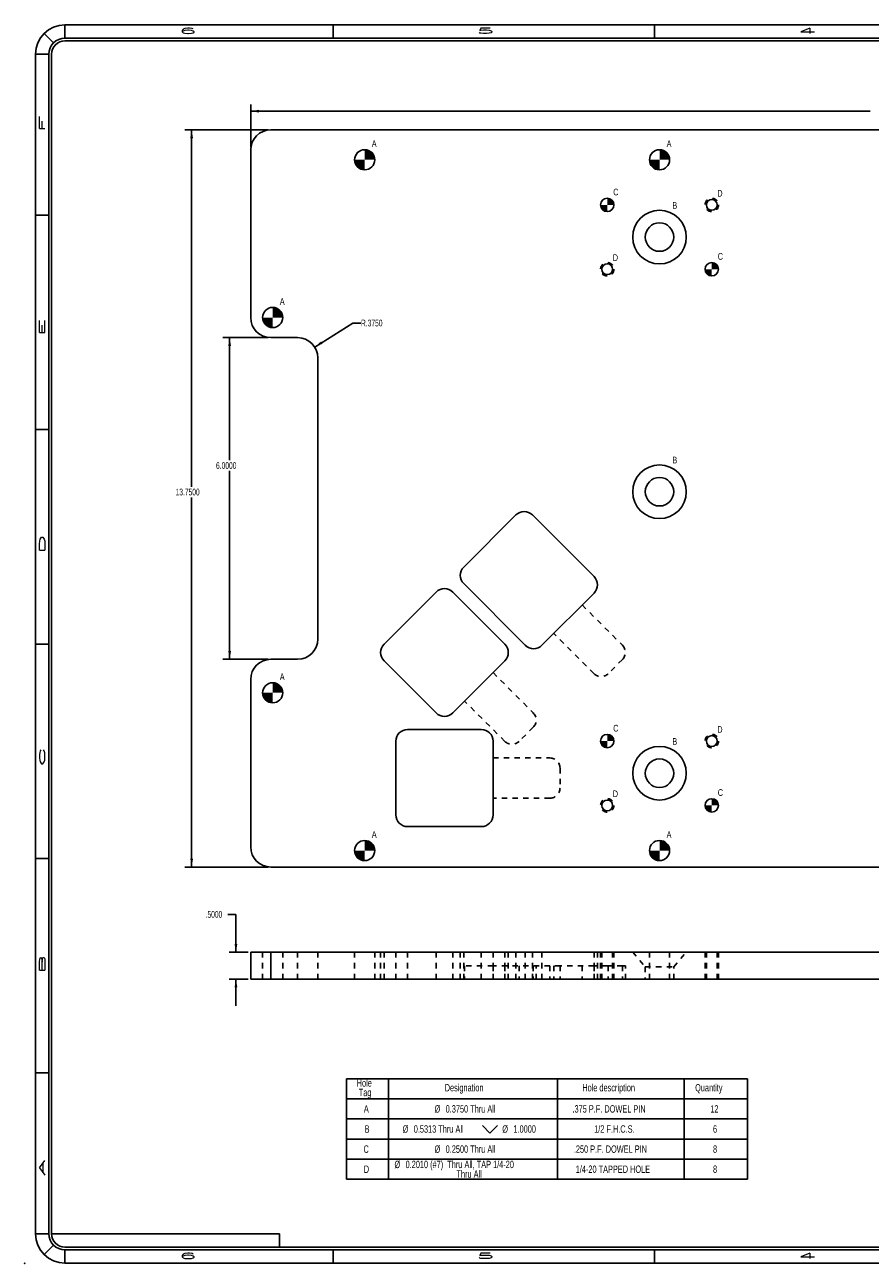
# Model space of a CAD drawing. Header units: inches. Extents: x 1907 to 2452, y -210 to -54.
# Tile 695 of 1056: x 2104 to 2120, y -155 to -132. Entities that reach past the tile are written whole.
import ezdxf

# ---------------------------------------------------------------- set-up
doc = ezdxf.new("R2010")
doc.units = ezdxf.units.IN
doc.header["$LTSCALE"] = 0.5
doc.header["$MEASUREMENT"] = 0
doc.linetypes.add('HIDDEN', pattern=[0.225, 0.15, -0.075])
for name, color, linetype in [('SID-M-D', 42, 'Continuous'), ('SID-M-F', 202, 'Continuous'), ('SID-M-H', 4, 'HIDDEN'), ('SID-M-S', 105, 'Continuous')]:
    doc.layers.add(name, color=color, linetype=linetype)
doc.styles.add('R', font='ROMAND.SHX')
doc.styles.add('SLDTEXTSTYLE0', font='TXT', dxfattribs={"width": 0.595745})

# ---------------------------------------------------------------- blocks, each defined once
blk = doc.blocks.new('*U9')
at = {"layer": 'SID-M-D'}
blk.add_point((-34.75, -0.55), dxfattribs=at)
at = {"layer": 'SID-M-S'}
for p, q in [((0, 22.55), (-34, 22.55)), ((-34, 22.3), (-34, 22.55)), ((-29, 22.55), (-29, 22.3)), ((-23, 22.55), (-23, 22.3)), ((-34.212, 22.212), (-34.389, 22.389)), ((0, 22.3), (-34, 22.3)), ((0, 22.25), (-34, 22.25)), ((-34.3, 22), (-34.55, 22)), ((-34.55, 22), (-34.55, 0)), ((-34.3, 22), (-34.3, 0)), ((-34.25, 22), (-34.25, 0)), ((-34.55, 19), (-34.3, 19)), ((-34.55, 15), (-34.3, 15)), ((-34.55, 11), (-34.3, 11)), ((-34.55, 7), (-34.3, 7)), ((-34.55, 3), (-34.3, 3)), ((-34.3, 0), (-34.55, 0)), ((-34.212, -0.212), (-34.389, -0.389)), ((-34.25, 0), (-30, 0)), ((-30, 0), (-30, -0.25)), ((-34, -0.25), (0, -0.25)), ((-34, -0.3), (0, -0.3)), ((-34, -0.3), (-34, -0.55)), ((-29, -0.3), (-29, -0.55)), ((-23, -0.3), (-23, -0.55)), ((-34, -0.55), (0, -0.55))]:
    blk.add_line(p, q, dxfattribs=at)
for centre, radius, start, end in [((-34, 22), 0.55, 90, 180), ((-34, 22), 0.3, 90, 180), ((-34, 22), 0.25, 90, 180), ((-34, 0), 0.55, 180, 270), ((-34, 0), 0.3, 180, 270), ((-34, 0), 0.25, 180, 270)]:
    blk.add_arc(centre, radius, start, end, dxfattribs=at)
at = {"layer": 'SID-M-D', "style": 'R', "width": 4}
for s, p in [('6', (-31.882, 22.386)), ('5', (-26.327, 22.386)), ('4', (-20.327, 22.386)), ('6', (-31.882, -0.464)), ('5', (-26.327, -0.464)), ('4', (-20.327, -0.464))]:
    blk.add_text(s, height=0.1, dxfattribs=at).set_placement(p)
for s, p in [('F', (-34.374, 20.547)), ('E', (-34.374, 16.743)), ('D', (-34.374, 12.681)), ('C', (-34.374, 8.715)), ('B', (-34.374, 4.846)), ('A', (-34.374, 1.074))]:
    blk.add_text(s, height=0.1, rotation=90, dxfattribs=at).set_placement(p)
blk = doc.blocks.new('SW_SYMBOL_HOLE_SINK')
at = {"layer": 'SID-M-D', "color": 0}
for p, q in [((0, 34.4), (31.5, 3)), ((31.5, 3), (63, 34.4))]:
    blk.add_line(p, q, dxfattribs=at)

msp = doc.modelspace()

# ---------------------------------------------------------------- hatches: boundary and pattern name
at = {"layer": 'SID-M-F'}
h = msp.add_hatch(color=256, dxfattribs=at)
edge = h.paths.add_edge_path(flags=0)
edge.add_arc((2110.27075, -134.75664), 0.1875, 0, 90)
edge.add_line((2110.27075, -134.56914), (2110.27075, -134.75664))
edge.add_line((2110.27075, -134.75664), (2110.45825, -134.75664))
h = msp.add_hatch(color=256, dxfattribs=at)
edge = h.paths.add_edge_path(flags=0)
edge.add_arc((2115.77075, -134.75664), 0.1875, 0, 90)
edge.add_line((2115.77075, -134.56914), (2115.77075, -134.75664))
edge.add_line((2115.77075, -134.75664), (2115.95825, -134.75664))
h = msp.add_hatch(color=256, dxfattribs=at)
edge = h.paths.add_edge_path(flags=0)
edge.add_arc((2110.27075, -134.75664), 0.1875, 180, 270)
edge.add_line((2110.27075, -134.94414), (2110.27075, -134.75664))
edge.add_line((2110.27075, -134.75664), (2110.08325, -134.75664))
h = msp.add_hatch(color=256, dxfattribs=at)
edge = h.paths.add_edge_path(flags=0)
edge.add_arc((2115.77075, -134.75664), 0.1875, 180, 270)
edge.add_line((2115.77075, -134.94414), (2115.77075, -134.75664))
edge.add_line((2115.77075, -134.75664), (2115.58325, -134.75664))
h = msp.add_hatch(color=256, dxfattribs=at)
edge = h.paths.add_edge_path(flags=0)
edge.add_arc((2114.79575, -135.59914), 0.125, 0, 90)
edge.add_line((2114.79575, -135.47414), (2114.79575, -135.59914))
edge.add_line((2114.79575, -135.59914), (2114.92075, -135.59914))
h = msp.add_hatch(color=256, dxfattribs=at)
edge = h.paths.add_edge_path(flags=0)
edge.add_arc((2114.79575, -135.59914), 0.125, 180, 270)
edge.add_line((2114.79575, -135.72414), (2114.79575, -135.59914))
edge.add_line((2114.79575, -135.59914), (2114.67075, -135.59914))
h = msp.add_hatch(color=256, dxfattribs=at)
edge = h.paths.add_edge_path(flags=0)
edge.add_arc((2116.74575, -136.79914), 0.125, 0, 90)
edge.add_line((2116.74575, -136.67414), (2116.74575, -136.79914))
edge.add_line((2116.74575, -136.79914), (2116.87075, -136.79914))
h = msp.add_hatch(color=256, dxfattribs=at)
edge = h.paths.add_edge_path(flags=0)
edge.add_arc((2116.74575, -136.79914), 0.125, 180, 270)
edge.add_line((2116.74575, -136.92414), (2116.74575, -136.79914))
edge.add_line((2116.74575, -136.79914), (2116.62075, -136.79914))
h = msp.add_hatch(color=256, dxfattribs=at)
edge = h.paths.add_edge_path(flags=0)
edge.add_arc((2108.55463, -137.69914), 0.1875, 0, 90)
edge.add_line((2108.55463, -137.51164), (2108.55463, -137.69914))
edge.add_line((2108.55463, -137.69914), (2108.74213, -137.69914))
h = msp.add_hatch(color=256, dxfattribs=at)
edge = h.paths.add_edge_path(flags=0)
edge.add_arc((2108.55463, -137.69914), 0.1875, 180, 270)
edge.add_line((2108.55463, -137.88664), (2108.55463, -137.69914))
edge.add_line((2108.55463, -137.69914), (2108.36713, -137.69914))
h = msp.add_hatch(color=256, dxfattribs=at)
edge = h.paths.add_edge_path(flags=0)
edge.add_arc((2108.55463, -144.69914), 0.1875, 0, 90)
edge.add_line((2108.55463, -144.51164), (2108.55463, -144.69914))
edge.add_line((2108.55463, -144.69914), (2108.74213, -144.69914))
h = msp.add_hatch(color=256, dxfattribs=at)
edge = h.paths.add_edge_path(flags=0)
edge.add_arc((2108.55463, -144.69914), 0.1875, 180, 270)
edge.add_line((2108.55463, -144.88664), (2108.55463, -144.69914))
edge.add_line((2108.55463, -144.69914), (2108.36713, -144.69914))
h = msp.add_hatch(color=256, dxfattribs=at)
edge = h.paths.add_edge_path(flags=0)
edge.add_arc((2114.79575, -145.59914), 0.125, 0, 90)
edge.add_line((2114.79575, -145.47414), (2114.79575, -145.59914))
edge.add_line((2114.79575, -145.59914), (2114.92075, -145.59914))
h = msp.add_hatch(color=256, dxfattribs=at)
edge = h.paths.add_edge_path(flags=0)
edge.add_arc((2114.79575, -145.59914), 0.125, 180, 270)
edge.add_line((2114.79575, -145.72414), (2114.79575, -145.59914))
edge.add_line((2114.79575, -145.59914), (2114.67075, -145.59914))
h = msp.add_hatch(color=256, dxfattribs=at)
edge = h.paths.add_edge_path(flags=0)
edge.add_arc((2116.74575, -146.79914), 0.125, 0, 90)
edge.add_line((2116.74575, -146.67414), (2116.74575, -146.79914))
edge.add_line((2116.74575, -146.79914), (2116.87075, -146.79914))
h = msp.add_hatch(color=256, dxfattribs=at)
edge = h.paths.add_edge_path(flags=0)
edge.add_arc((2116.74575, -146.79914), 0.125, 180, 270)
edge.add_line((2116.74575, -146.92414), (2116.74575, -146.79914))
edge.add_line((2116.74575, -146.79914), (2116.62075, -146.79914))
h = msp.add_hatch(color=256, dxfattribs=at)
edge = h.paths.add_edge_path(flags=0)
edge.add_arc((2110.27075, -147.64164), 0.1875, 0, 90)
edge.add_line((2110.27075, -147.45414), (2110.27075, -147.64164))
edge.add_line((2110.27075, -147.64164), (2110.45825, -147.64164))
h = msp.add_hatch(color=256, dxfattribs=at)
edge = h.paths.add_edge_path(flags=0)
edge.add_arc((2115.77075, -147.64164), 0.1875, 0, 90)
edge.add_line((2115.77075, -147.45414), (2115.77075, -147.64164))
edge.add_line((2115.77075, -147.64164), (2115.95825, -147.64164))
h = msp.add_hatch(color=256, dxfattribs=at)
edge = h.paths.add_edge_path(flags=0)
edge.add_arc((2110.27075, -147.64164), 0.1875, 180, 270)
edge.add_line((2110.27075, -147.82914), (2110.27075, -147.64164))
edge.add_line((2110.27075, -147.64164), (2110.08325, -147.64164))
h = msp.add_hatch(color=256, dxfattribs=at)
edge = h.paths.add_edge_path(flags=0)
edge.add_arc((2115.77075, -147.64164), 0.1875, 180, 270)
edge.add_line((2115.77075, -147.82914), (2115.77075, -147.64164))
edge.add_line((2115.77075, -147.64164), (2115.58325, -147.64164))

# ---------------------------------------------------------------- linework, layer by layer
at = {"color": 0, "linetype": 'Continuous', "lineweight": 0}
for centre, radius in [((2110.27075, -134.75664), 0.1875), ((2115.77075, -134.75664), 0.1875), ((2114.79575, -135.59914), 0.125), ((2116.74575, -136.79914), 0.125), ((2108.55463, -137.69914), 0.1875), ((2108.55463, -144.69914), 0.1875), ((2114.79575, -145.59914), 0.125), ((2116.74575, -146.79914), 0.125), ((2110.27075, -147.64164), 0.1875), ((2115.77075, -147.64164), 0.1875)]:
    msp.add_circle(centre, radius, dxfattribs=at)
at = {"layer": 'SID-M-D'}
for p, q in [((2108.14575, -134.52414), (2108.14575, -133.72558)), ((2108.14575, -133.85058), (2119.69805, -133.85058)), ((2108.47075, -134.19914), (2106.91839, -134.19914)), ((2107.04339, -134.19914), (2107.04339, -140.85516)), ((2109.33847, -138.24994), (2110.05211, -137.80254)), ((2110.05211, -137.80254), (2110.20211, -137.80254)), ((2108.47075, -138.07414), (2107.62705, -138.07414)), ((2107.75205, -138.07414), (2107.75205, -140.35985)), ((2107.75205, -144.07414), (2107.75205, -140.55829)), ((2107.04339, -147.94914), (2107.04339, -141.0536)), ((2108.47075, -144.07414), (2107.62705, -144.07414)), ((2108.47075, -147.94914), (2106.91839, -147.94914)), ((2107.71933, -148.832), (2107.86933, -148.832)), ((2107.86933, -148.832), (2107.86933, -149.5387)), ((2108.09575, -149.5387), (2107.74433, -149.5387)), ((2108.09575, -150.0387), (2107.74433, -150.0387)), ((2107.86933, -150.0387), (2107.86933, -150.5387))]:
    msp.add_line(p, q, dxfattribs=at)
at = {"layer": 'SID-M-D', "color": 0}
for p, q in [((2109.92989, -151.89689), (2109.92989, -152.27189)), ((2109.92989, -151.89689), (2110.71729, -151.89689)), ((2110.71729, -151.89689), (2110.71729, -152.27189)), ((2110.71729, -151.89689), (2113.8669, -151.89689)), ((2113.8669, -151.89689), (2113.8669, -152.27189)), ((2113.8669, -151.89689), (2116.2291, -151.89689)), ((2116.2291, -151.89689), (2116.2291, -152.27189)), ((2116.2291, -151.89689), (2117.41021, -151.89689)), ((2117.41021, -151.89689), (2117.41021, -152.27189)), ((2109.92989, -152.27189), (2110.71729, -152.27189)), ((2109.92989, -152.27189), (2109.92989, -152.64689)), ((2110.71729, -152.27189), (2113.8669, -152.27189)), ((2110.71729, -152.27189), (2110.71729, -152.64689)), ((2113.8669, -152.27189), (2116.2291, -152.27189)), ((2113.8669, -152.27189), (2113.8669, -152.64689)), ((2116.2291, -152.27189), (2117.41021, -152.27189)), ((2116.2291, -152.27189), (2116.2291, -152.64689)), ((2117.41021, -152.27189), (2117.41021, -152.64689)), ((2109.92989, -152.64689), (2109.92989, -153.02189)), ((2109.92989, -152.64689), (2110.71729, -152.64689)), ((2110.71729, -152.64689), (2110.71729, -153.02189)), ((2110.71729, -152.64689), (2113.8669, -152.64689)), ((2113.8669, -152.64689), (2113.8669, -153.02189)), ((2113.8669, -152.64689), (2116.2291, -152.64689)), ((2116.2291, -152.64689), (2116.2291, -153.02189)), ((2116.2291, -152.64689), (2117.41021, -152.64689)), ((2117.41021, -152.64689), (2117.41021, -153.02189)), ((2109.92989, -153.02189), (2109.92989, -153.39689)), ((2109.92989, -153.02189), (2110.71729, -153.02189)), ((2110.71729, -153.02189), (2110.71729, -153.39689)), ((2110.71729, -153.02189), (2113.8669, -153.02189)), ((2113.8669, -153.02189), (2113.8669, -153.39689)), ((2113.8669, -153.02189), (2116.2291, -153.02189)), ((2116.2291, -153.02189), (2116.2291, -153.39689)), ((2116.2291, -153.02189), (2117.41021, -153.02189)), ((2117.41021, -153.02189), (2117.41021, -153.39689)), ((2109.92989, -153.39689), (2109.92989, -153.77189)), ((2109.92989, -153.39689), (2110.71729, -153.39689)), ((2110.71729, -153.39689), (2110.71729, -153.77189)), ((2110.71729, -153.39689), (2113.8669, -153.39689)), ((2113.8669, -153.39689), (2113.8669, -153.77189)), ((2113.8669, -153.39689), (2116.2291, -153.39689)), ((2116.2291, -153.39689), (2116.2291, -153.77189)), ((2116.2291, -153.39689), (2117.41021, -153.39689)), ((2117.41021, -153.39689), (2117.41021, -153.77189)), ((2109.92989, -153.77189), (2110.71729, -153.77189)), ((2110.71729, -153.77189), (2113.8669, -153.77189)), ((2113.8669, -153.77189), (2116.2291, -153.77189)), ((2116.2291, -153.77189), (2117.41021, -153.77189))]:
    msp.add_line(p, q, dxfattribs=at)
at = {"layer": 'SID-M-D'}
for points in [[(2108.14575, -133.85058), (2108.30175, -133.87658), (2108.30175, -133.82458)], [(2107.04339, -134.19914), (2107.01739, -134.35514), (2107.06939, -134.35514)], [(2107.75205, -138.07414), (2107.72605, -138.23014), (2107.77805, -138.23014)], [(2109.33847, -138.24994), (2109.48446, -138.18911), (2109.45684, -138.14505)], [(2107.75205, -144.07414), (2107.77805, -143.91814), (2107.72605, -143.91814)], [(2107.04339, -147.94914), (2107.06939, -147.79314), (2107.01739, -147.79314)], [(2107.86933, -149.5387), (2107.89533, -149.3827), (2107.84333, -149.3827)], [(2107.86933, -150.0387), (2107.84333, -150.1947), (2107.89533, -150.1947)]]:
    msp.add_solid(points, dxfattribs=at)
at = {"layer": 'SID-M-H'}
for p, q in [((2114.32811, -143.06081), (2115.07941, -143.81212)), ((2114.54908, -144.34245), (2113.79778, -143.59114)), ((2115.07941, -144.07728), (2114.81425, -144.34245)), ((2112.66492, -144.32282), (2113.41622, -145.07412)), ((2112.88589, -145.60445), (2112.13459, -144.85315)), ((2113.41622, -145.33929), (2113.15106, -145.60445)), ((2112.66519, -145.91469), (2113.72769, -145.91469)), ((2113.91519, -146.10219), (2113.91519, -146.47719)), ((2113.72769, -146.66469), (2112.66519, -146.66469)), ((2108.36713, -149.5387), (2108.36713, -150.0387)), ((2108.52075, -150.0387), (2108.52075, -149.5387)), ((2108.52075, -149.5387), (2108.52075, -150.0387)), ((2108.52075, -150.0387), (2108.52075, -149.5387)), ((2108.74213, -150.0387), (2108.74213, -149.5387)), ((2109.02075, -150.0387), (2109.02075, -149.5387)), ((2109.02075, -150.0387), (2109.02075, -149.5387)), ((2109.39575, -150.0387), (2109.39575, -149.5387)), ((2110.08325, -149.5387), (2110.08325, -150.0387)), ((2110.45825, -150.0387), (2110.45825, -149.5387)), ((2110.56792, -149.5387), (2110.56792, -150.0387)), ((2110.63199, -150.0387), (2110.63199, -149.5387)), ((2110.63199, -150.0387), (2110.63199, -149.5387)), ((2110.85269, -150.0387), (2110.85269, -149.5387)), ((2111.07144, -150.0387), (2111.07144, -149.5387)), ((2111.07144, -150.0387), (2111.07144, -149.5387)), ((2111.60426, -150.0387), (2111.60426, -149.5387)), ((2111.60426, -150.0387), (2111.60426, -149.5387)), ((2111.91362, -150.0387), (2111.91362, -149.5387)), ((2111.91362, -150.0387), (2111.91362, -149.5387)), ((2112.05433, -149.5387), (2112.05433, -150.0387)), ((2112.11841, -150.0387), (2112.11841, -149.5387)), ((2112.11841, -150.0387), (2112.11841, -149.5387)), ((2112.44644, -150.0387), (2112.44644, -149.5387)), ((2112.44644, -150.0387), (2112.44644, -149.5387)), ((2112.66519, -150.0387), (2112.66519, -149.5387)), ((2112.88589, -150.0387), (2112.88589, -149.5387)), ((2112.88589, -150.0387), (2112.88589, -149.5387)), ((2112.94996, -150.0387), (2112.94996, -149.5387)), ((2113.09068, -150.0387), (2113.09068, -149.5387)), ((2113.26745, -150.0387), (2113.26745, -149.5387)), ((2113.40004, -150.0387), (2113.40004, -149.5387)), ((2113.57681, -150.0387), (2113.57681, -149.5387)), ((2114.54908, -150.0387), (2114.54908, -149.5387)), ((2114.54908, -150.0387), (2114.54908, -149.5387)), ((2114.61315, -150.0387), (2114.61315, -149.5387)), ((2114.67075, -149.5387), (2114.67075, -150.0387)), ((2114.67075, -149.5387), (2114.67075, -150.0387)), ((2114.69525, -149.5387), (2114.69525, -150.0387)), ((2114.89625, -150.0387), (2114.89625, -149.5387)), ((2114.92075, -150.0387), (2114.92075, -149.5387)), ((2114.92075, -150.0387), (2114.92075, -149.5387)), ((2115.27075, -149.5387), (2115.50513, -149.80831)), ((2115.58325, -149.5387), (2115.58325, -150.0387)), ((2115.95825, -150.0387), (2115.95825, -149.5387)), ((2116.03638, -149.80831), (2116.27075, -149.5387)), ((2116.62075, -149.5387), (2116.62075, -150.0387)), ((2116.64525, -149.5387), (2116.64525, -150.0387)), ((2116.84625, -150.0387), (2116.84625, -149.5387)), ((2116.87075, -150.0387), (2116.87075, -149.5387)), ((2112.66519, -149.7887), (2112.13459, -149.7887)), ((2112.13459, -149.7887), (2112.13459, -150.0387)), ((2112.66492, -149.7887), (2112.66492, -150.0387)), ((2113.72769, -149.7887), (2112.66519, -149.7887)), ((2112.88589, -149.7887), (2112.88589, -150.0387)), ((2113.15106, -149.7887), (2113.15106, -150.0387)), ((2113.41622, -149.7887), (2113.41622, -150.0387)), ((2113.41622, -149.7887), (2113.41622, -150.0387)), ((2113.47114, -150.0387), (2113.47114, -149.7887)), ((2113.91519, -149.7887), (2113.72769, -149.7887)), ((2113.72769, -149.7887), (2113.72769, -150.0387)), ((2113.72769, -149.7887), (2113.72769, -150.0387)), ((2113.79778, -149.7887), (2113.79778, -150.0387)), ((2113.91519, -149.7887), (2113.91519, -150.0387)), ((2114.54908, -149.7887), (2113.91519, -149.7887)), ((2114.32811, -149.7887), (2114.32811, -150.0387)), ((2114.81425, -149.7887), (2114.54908, -149.7887)), ((2114.54908, -149.7887), (2114.54908, -150.0387)), ((2115.07941, -149.7887), (2114.81425, -149.7887)), ((2114.81425, -149.7887), (2114.81425, -150.0387)), ((2115.07941, -149.7887), (2115.07941, -150.0387)), ((2115.07941, -149.7887), (2115.07941, -150.0387)), ((2115.13433, -149.7887), (2115.07941, -149.7887)), ((2115.13433, -150.0387), (2115.13433, -149.7887)), ((2115.50513, -149.80831), (2116.03638, -149.80831)), ((2115.50513, -149.80831), (2115.50513, -150.0387)), ((2116.03638, -150.0387), (2116.03638, -149.80831))]:
    msp.add_line(p, q, dxfattribs=at)
for centre in [(2116.74575, -135.59914), (2114.79575, -136.79914), (2116.74575, -145.59914), (2114.79575, -146.79914)]:
    msp.add_circle(centre, 0.125, dxfattribs=at)
for centre, start, end in [((2114.94683, -143.9447), 315, 45), ((2114.68167, -144.20986), 225, 315), ((2113.28364, -145.2067), 315, 45), ((2113.01848, -145.47187), 225, 315), ((2113.72769, -146.10219), 0, 90), ((2113.72769, -146.47719), 270, 0)]:
    msp.add_arc(centre, 0.1875, start, end, dxfattribs=at)
at = {"layer": 'SID-M-S'}
for p, q in [((2131.02075, -134.19914), (2108.52075, -134.19914)), ((2108.14575, -134.57414), (2108.14575, -137.69914)), ((2109.02075, -138.07414), (2108.52075, -138.07414)), ((2109.39575, -143.69914), (2109.39575, -138.44914)), ((2113.09068, -141.38144), (2112.11841, -142.35371)), ((2114.54908, -142.53048), (2113.40004, -141.38144)), ((2112.11841, -142.66307), (2113.26745, -143.81212)), ((2111.60426, -142.82022), (2110.63199, -143.79249)), ((2112.88589, -143.79249), (2111.91362, -142.82022)), ((2113.57681, -143.81212), (2114.54908, -142.83984)), ((2108.52075, -144.07414), (2109.02075, -144.07414)), ((2110.63199, -144.10185), (2111.60426, -145.07412)), ((2111.91362, -145.07412), (2112.88589, -144.10185)), ((2108.14575, -144.44914), (2108.14575, -147.57414)), ((2112.44644, -145.38344), (2111.07144, -145.38344)), ((2110.85269, -145.60219), (2110.85269, -146.97719)), ((2112.66519, -146.97719), (2112.66519, -145.60219)), ((2111.07144, -147.19594), (2112.44644, -147.19594)), ((2108.52075, -147.94914), (2131.02075, -147.94914)), ((2108.14575, -150.0387), (2108.14575, -149.5387)), ((2108.14575, -149.5387), (2108.52075, -149.5387)), ((2108.52075, -149.5387), (2108.52075, -150.0387)), ((2108.52075, -149.5387), (2131.02075, -149.5387)), ((2108.52075, -150.0387), (2108.14575, -150.0387)), ((2108.52075, -150.0387), (2131.02075, -150.0387))]:
    msp.add_line(p, q, dxfattribs=at)
for centre, radius in [((2110.27075, -134.75664), 0.1875), ((2115.77075, -134.75664), 0.1875), ((2114.79575, -135.59914), 0.125), ((2116.74575, -135.59914), 0.1005), ((2115.77075, -136.19914), 0.5), ((2115.77075, -136.19914), 0.26563), ((2114.79575, -136.79914), 0.1005), ((2116.74575, -136.79914), 0.125), ((2108.55463, -137.69914), 0.1875), ((2115.77075, -140.94914), 0.5), ((2115.77075, -140.94914), 0.26562), ((2108.55463, -144.69914), 0.1875), ((2114.79575, -145.59914), 0.125), ((2116.74575, -145.59914), 0.1005), ((2115.77075, -146.19914), 0.5), ((2115.77075, -146.19914), 0.26563), ((2116.74575, -146.79914), 0.125), ((2114.79575, -146.79914), 0.1005), ((2110.27075, -147.64164), 0.1875), ((2115.77075, -147.64164), 0.1875)]:
    msp.add_circle(centre, radius, dxfattribs=at)
for centre, radius, start, end in [((2108.52075, -134.57414), 0.375, 90, 180), ((2108.52075, -137.69914), 0.375, 180, 270), ((2109.02075, -138.44914), 0.375, 0, 90), ((2113.24536, -141.53612), 0.21875, 45, 135), ((2112.27308, -142.50839), 0.21875, 135, 225), ((2111.75894, -142.9749), 0.21875, 45, 135), ((2114.3944, -142.68516), 0.21875, 315, 45), ((2109.02075, -143.69914), 0.375, 270, 0), ((2110.78667, -143.94717), 0.21875, 135, 225), ((2112.73121, -143.94717), 0.21875, 315, 45), ((2113.42213, -143.65744), 0.21875, 225, 315), ((2108.52075, -144.44914), 0.375, 90, 180), ((2111.75894, -144.91944), 0.21875, 225, 315), ((2111.07144, -145.60219), 0.21875, 90, 180), ((2112.44644, -145.60219), 0.21875, 0, 90), ((2111.07144, -146.97719), 0.21875, 180, 270), ((2112.44644, -146.97719), 0.21875, 270, 0), ((2108.52075, -147.57414), 0.375, 180, 270)]:
    msp.add_arc(centre, radius, start, end, dxfattribs=at)

# ---------------------------------------------------------------- block references
at = {"layer": 'SID-M-D'}
msp.add_blockref('*U9', (2138.68026, -154.78887), dxfattribs=at)
at = {"layer": 'SID-M-D', "color": 0, "xscale": 0.004470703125, "yscale": 0.004470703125, "zscale": 0.004470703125}
msp.add_blockref('SW_SYMBOL_HOLE_SINK', (2112.46586, -152.92479), dxfattribs=at)

# ---------------------------------------------------------------- texts
at = {"layer": 'SID-M-D', "style": 'SLDTEXTSTYLE0', "width": 0.75}
for s, p in [('A', (2110.40329, -134.52074)), ('A', (2115.90329, -134.52074)), ('C', (2114.90691, -135.42197)), ('D', (2116.84853, -135.445)), ('B', (2116.01017, -135.66959)), ('D', (2114.89853, -136.645)), ('C', (2116.85691, -136.62197)), ('A', (2108.68716, -137.46324)), ('B', (2116.01017, -140.41959)), ('A', (2108.68716, -144.46324)), ('C', (2114.90691, -145.42197)), ('D', (2116.84853, -145.445)), ('B', (2116.01017, -145.66959)), ('D', (2114.89853, -146.645)), ('C', (2116.85691, -146.62197)), ('A', (2110.40329, -147.40574)), ('A', (2115.90329, -147.40574))]:
    msp.add_text(s, height=0.125, dxfattribs=at).set_placement(p)
at = {"layer": 'SID-M-D', "char_height": 0.125, "attachment_point": 1, "style": 'SLDTEXTSTYLE0'}
for s, insert in [('R.3750', (2110.20211, -137.74062)), ('6.0000', (2107.49806, -140.39715)), ('13.7500', (2106.74322, -140.89246)), ('.5000', (2107.30371, -148.77009))]:
    msp.add_mtext(s, dxfattribs=dict(at, insert=insert))
at = {"layer": 'SID-M-D', "color": 0, "attachment_point": 1, "style": 'SLDTEXTSTYLE0'}
for s, insert, char_height in [('Hole', (2110.12254, -151.90677), 0.137795), ('Designation', (2111.76378, -151.99585), 0.1377953), ('Hole description', (2114.32936, -151.99585), 0.1377953), ('Quantity', (2116.43517, -151.99585), 0.137795), ('Tag', (2110.15986, -152.08494), 0.137795), ('A', (2110.25565, -152.39127), 0.1378), ('%%c', (2111.57395, -152.39127), 0.137795), ('0.3750 Thru All', (2111.78176, -152.39127), 0.1377953), ('.375 P.F. DOWEL PIN', (2114.14716, -152.39127), 0.1377953), ('12', (2116.71784, -152.39127), 0.137795), ('B', (2110.27087, -152.76627), 0.1378), ('%%c', (2110.97866, -152.76627), 0.137795), ('0.5313 Thru All', (2111.18647, -152.76627), 0.1377953), ('%%c', (2112.83774, -152.76627), 0.137795), ('1.0000', (2113.04555, -152.76627), 0.137795), ('1/2 F.H.C.S.', (2114.55108, -152.76627), 0.1377953), ('6', (2116.76875, -152.76627), 0.1378), ('C', (2110.24895, -153.14127), 0.1378), ('%%c', (2111.57395, -153.14127), 0.137795), ('0.2500 Thru All', (2111.78176, -153.14127), 0.1377953), ('.250 P.F. DOWEL PIN', (2114.17262, -153.14127), 0.1377953), ('8', (2116.76875, -153.14127), 0.1378), ('D', (2110.25527, -153.51627), 0.1378), ('%%c', (2110.82612, -153.42718), 0.137795), ('0.2010 (#7)  Thru All, TAP 1/4-20', (2111.03393, -153.42718), 0.1377953), ('Thru All', (2111.9833, -153.60536), 0.137795), ('1/4-20 TAPPED HOLE', (2114.20755, -153.51627), 0.1377953), ('8', (2116.76875, -153.51627), 0.1378)]:
    msp.add_mtext(s, dxfattribs=dict(at, insert=insert, char_height=char_height))

doc.saveas('drawing.dxf')
